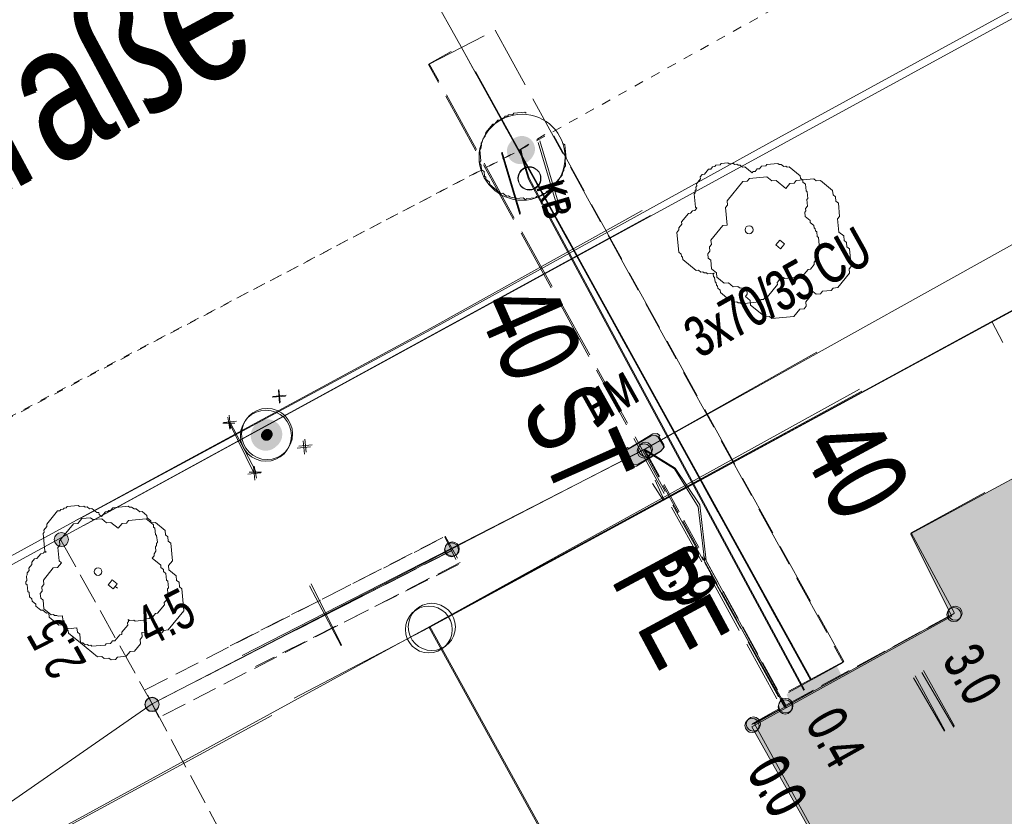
# Model space of a CAD drawing. Header units: metres. Extents: x -740 to 758, y -633 to 854.
# Tile 667 of 1056: x 185 to 199, y -189 to -178. Entities that reach past the tile are written whole.
import ezdxf

# ---------------------------------------------------------------- set-up
doc = ezdxf.new("R2010")
doc.units = ezdxf.units.M
doc.header["$MEASUREMENT"] = 0
for name, pattern in [('125_125', [0.2496, 0.1248, -0.1248]), ('333_125', [0.4576, 0.3328, -0.1248]), ('333_333', [0.6656, 0.3328, -0.3328]), ('416_125', [0.5408, 0.416, -0.1248]), ('416_416', [0.832, 0.416, -0.416]), ('832_208', [1.04, 0.832, -0.208])]:
    doc.linetypes.add(name, pattern=pattern)
for name, color, linetype in [('Gas.LOVION', 7, 'Continuous'), ('Gis.LOVION', 7, 'Continuous'), ('Grundkarte.LOVION', 7, 'Continuous'), ('Strom.LOVION', 7, 'Continuous'), ('StromBemass.LOVION', 7, 'Continuous'), ('Wasser.LOVION', 7, 'Continuous')]:
    doc.layers.add(name, color=color, linetype=linetype)
doc.styles.add('ERSTELLTER_STIL_1', font='arial.ttf')

msp = doc.modelspace()

# ---------------------------------------------------------------- hatches: boundary and pattern name
at = {"layer": 'Gas.LOVION', "linetype": 'Continuous', "lineweight": 13}
for points in [[(192.239, -180.008), (192.252, -179.99), (192.263, -179.971), (192.271, -179.951), (192.276, -179.929), (192.279, -179.908), (192.278, -179.886), (192.276, -179.864), (192.27, -179.843), (192.262, -179.823), (192.251, -179.804), (192.239, -179.786), (192.224, -179.77), (192.207, -179.756), (192.188, -179.745), (192.168, -179.736), (192.148, -179.729), (192.126, -179.725), (192.104, -179.724), (192.083, -179.725), (192.061, -179.729), (192.04, -179.736), (192.021, -179.745), (192.002, -179.757), (191.986, -179.771), (191.971, -179.787), (191.958, -179.805), (191.947, -179.824), (191.939, -179.844), (191.934, -179.865), (191.931, -179.887), (191.931, -179.909), (191.934, -179.931), (191.94, -179.952), (191.948, -179.972), (191.958, -179.991), (191.971, -180.009), (191.986, -180.025), (192.003, -180.038), (192.022, -180.05), (192.041, -180.059), (192.062, -180.066), (192.084, -180.07), (192.106, -180.071), (192.127, -180.07), (192.149, -180.066), (192.169, -180.059), (192.189, -180.05), (192.208, -180.038), (192.224, -180.024)], [(192.249, -180.004), (192.262, -179.987), (192.273, -179.967), (192.281, -179.947), (192.286, -179.926), (192.289, -179.904), (192.289, -179.882), (192.286, -179.861), (192.28, -179.839), (192.272, -179.819), (192.262, -179.8), (192.249, -179.782), (192.234, -179.766), (192.217, -179.753), (192.198, -179.741), (192.178, -179.732), (192.158, -179.725), (192.136, -179.721), (192.114, -179.72), (192.092, -179.721), (192.071, -179.725), (192.05, -179.732), (192.03, -179.741), (192.012, -179.753), (191.995, -179.767), (191.98, -179.783), (191.967, -179.801), (191.957, -179.82), (191.949, -179.841), (191.944, -179.862), (191.941, -179.883), (191.941, -179.905), (191.944, -179.927), (191.949, -179.948), (191.957, -179.968), (191.968, -179.988), (191.981, -180.005), (191.996, -180.021), (192.013, -180.035), (192.031, -180.047), (192.051, -180.056), (192.072, -180.063), (192.094, -180.067), (192.115, -180.068), (192.137, -180.066), (192.159, -180.062), (192.179, -180.056), (192.199, -180.046), (192.218, -180.034), (192.234, -180.02)], [(192.258, -179.984), (192.271, -179.966), (192.281, -179.947), (192.289, -179.927), (192.294, -179.906), (192.297, -179.884), (192.297, -179.862), (192.294, -179.84), (192.289, -179.819), (192.281, -179.799), (192.27, -179.78), (192.257, -179.762), (192.242, -179.746), (192.225, -179.733), (192.207, -179.721), (192.187, -179.712), (192.166, -179.705), (192.145, -179.701), (192.123, -179.7), (192.101, -179.701), (192.08, -179.705), (192.059, -179.712), (192.039, -179.721), (192.021, -179.733), (192.004, -179.747), (191.989, -179.763), (191.976, -179.781), (191.966, -179.8), (191.958, -179.82), (191.953, -179.842), (191.95, -179.863), (191.95, -179.885), (191.953, -179.907), (191.958, -179.928), (191.966, -179.948), (191.977, -179.967), (191.99, -179.985), (192.005, -180.001), (192.022, -180.015), (192.04, -180.026), (192.06, -180.035), (192.081, -180.042), (192.102, -180.046), (192.124, -180.047), (192.146, -180.046), (192.167, -180.042), (192.188, -180.035), (192.208, -180.026), (192.226, -180.014), (192.243, -180)], [(192.265, -179.982), (192.277, -179.964), (192.288, -179.945), (192.296, -179.925), (192.301, -179.904), (192.304, -179.882), (192.304, -179.86), (192.301, -179.838), (192.295, -179.817), (192.287, -179.797), (192.277, -179.778), (192.264, -179.76), (192.249, -179.744), (192.232, -179.731), (192.214, -179.719), (192.194, -179.71), (192.173, -179.703), (192.151, -179.699), (192.13, -179.698), (192.108, -179.699), (192.086, -179.703), (192.066, -179.71), (192.046, -179.719), (192.028, -179.731), (192.011, -179.745), (191.996, -179.761), (191.983, -179.779), (191.973, -179.798), (191.965, -179.818), (191.959, -179.84), (191.957, -179.861), (191.957, -179.883), (191.96, -179.905), (191.965, -179.926), (191.973, -179.946), (191.984, -179.965), (191.997, -179.983), (192.012, -179.999), (192.028, -180.013), (192.047, -180.024), (192.067, -180.033), (192.088, -180.04), (192.109, -180.044), (192.131, -180.045), (192.153, -180.044), (192.174, -180.04), (192.195, -180.033), (192.215, -180.024), (192.233, -180.012), (192.25, -179.998)], [(196.207, -186.916), (195.562, -187.274), (195.727, -187.598), (196.388, -187.253)], [(196.229, -186.89), (195.571, -187.264), (195.735, -187.588), (196.409, -187.227)]]:
    msp.add_hatch(color=7, dxfattribs=at).paths.add_polyline_path(points)
at = {"layer": 'Grundkarte.LOVION', "linetype": 'Continuous', "lineweight": 18}
for points in [[(203.274, -183.166), (200.557, -184.702), (199.916, -183.583), (197.305, -184.991), (197.855, -186.089), (195.192, -187.562), (196.944, -190.671), (200.087, -196.216), (200.183, -196.295), (203.978, -194.298), (203.477, -193.402), (207.658, -191.131), (203.592, -183.696)], [(206.908, -191.52), (198.295, -184.441), (197.313, -184.981), (197.89, -186.047), (195.226, -187.52), (196.952, -190.661), (200.165, -196.317), (204.013, -194.256), (203.511, -193.36)]]:
    msp.add_hatch(color=9, dxfattribs=at).paths.add_polyline_path(points)
at = {"layer": 'Strom.LOVION', "linetype": 'Continuous', "lineweight": 18}
for points in [[(188.874, -183.813), (188.888, -183.793), (188.9, -183.771), (188.91, -183.748), (188.916, -183.723), (188.919, -183.698), (188.919, -183.673), (188.915, -183.649), (188.909, -183.624), (188.9, -183.601), (188.888, -183.579), (188.873, -183.559), (188.856, -183.541), (188.836, -183.525), (188.815, -183.511), (188.792, -183.501), (188.768, -183.493), (188.744, -183.488), (188.719, -183.487), (188.694, -183.489), (188.669, -183.493), (188.645, -183.501), (188.623, -183.512), (188.602, -183.525), (188.582, -183.541), (188.565, -183.56), (188.55, -183.58), (188.538, -183.602), (188.529, -183.625), (188.523, -183.65), (188.52, -183.675), (188.52, -183.7), (188.523, -183.725), (188.53, -183.749), (188.539, -183.772), (188.551, -183.794), (188.566, -183.814), (188.583, -183.833), (188.603, -183.849), (188.624, -183.862), (188.647, -183.872), (188.67, -183.88), (188.695, -183.885), (188.72, -183.886), (188.745, -183.885), (188.77, -183.88), (188.794, -183.872), (188.816, -183.861), (188.837, -183.848), (188.857, -183.832)], [(188.894, -183.796), (188.908, -183.775), (188.92, -183.753), (188.93, -183.73), (188.936, -183.705), (188.939, -183.68), (188.939, -183.655), (188.936, -183.63), (188.929, -183.606), (188.92, -183.583), (188.908, -183.561), (188.893, -183.54), (188.875, -183.522), (188.856, -183.506), (188.835, -183.492), (188.812, -183.482), (188.788, -183.474), (188.763, -183.469), (188.738, -183.468), (188.713, -183.47), (188.688, -183.474), (188.664, -183.482), (188.641, -183.493), (188.62, -183.507), (188.601, -183.523), (188.584, -183.541), (188.569, -183.562), (188.557, -183.584), (188.548, -183.607), (188.541, -183.632), (188.538, -183.657), (188.538, -183.682), (188.542, -183.707), (188.548, -183.731), (188.557, -183.755), (188.57, -183.777), (188.584, -183.797), (188.602, -183.815), (188.621, -183.831), (188.643, -183.845), (188.665, -183.855), (188.689, -183.863), (188.714, -183.868), (188.739, -183.869), (188.764, -183.867), (188.789, -183.863), (188.813, -183.855), (188.836, -183.844), (188.857, -183.83), (188.876, -183.814)], [(188.784, -183.729), (188.789, -183.722), (188.794, -183.714), (188.797, -183.705), (188.799, -183.696), (188.8, -183.687), (188.8, -183.678), (188.799, -183.669), (188.797, -183.661), (188.793, -183.652), (188.789, -183.644), (188.784, -183.637), (188.777, -183.63), (188.77, -183.625), (188.763, -183.62), (188.754, -183.616), (188.746, -183.613), (188.737, -183.611), (188.728, -183.611), (188.719, -183.611), (188.71, -183.613), (188.701, -183.616), (188.693, -183.62), (188.685, -183.625), (188.678, -183.631), (188.672, -183.637), (188.667, -183.645), (188.663, -183.653), (188.659, -183.661), (188.657, -183.67), (188.656, -183.679), (188.656, -183.688), (188.657, -183.697), (188.659, -183.706), (188.663, -183.714), (188.667, -183.722), (188.673, -183.729), (188.679, -183.736), (188.686, -183.742), (188.693, -183.747), (188.702, -183.75), (188.71, -183.753), (188.719, -183.755), (188.728, -183.755), (188.737, -183.755), (188.746, -183.753), (188.755, -183.75), (188.763, -183.746), (188.771, -183.742), (188.778, -183.736)], [(188.796, -183.712), (188.801, -183.705), (188.805, -183.697), (188.809, -183.689), (188.811, -183.681), (188.812, -183.672), (188.812, -183.663), (188.811, -183.654), (188.808, -183.645), (188.805, -183.637), (188.801, -183.629), (188.796, -183.622), (188.789, -183.616), (188.783, -183.61), (188.775, -183.605), (188.767, -183.601), (188.758, -183.599), (188.75, -183.597), (188.741, -183.597), (188.732, -183.597), (188.723, -183.599), (188.715, -183.602), (188.707, -183.605), (188.699, -183.61), (188.692, -183.616), (188.686, -183.622), (188.681, -183.63), (188.677, -183.637), (188.674, -183.646), (188.671, -183.654), (188.67, -183.663), (188.67, -183.672), (188.671, -183.681), (188.674, -183.69), (188.677, -183.698), (188.681, -183.706), (188.687, -183.713), (188.693, -183.719), (188.7, -183.725), (188.707, -183.73), (188.715, -183.733), (188.724, -183.736), (188.732, -183.738), (188.741, -183.738), (188.75, -183.738), (188.759, -183.736), (188.767, -183.733), (188.775, -183.729), (188.783, -183.725), (188.79, -183.719)]]:
    msp.add_hatch(color=150, dxfattribs=at).paths.add_polyline_path(points)
at = {"layer": 'Strom.LOVION', "linetype": 'Continuous', "lineweight": 13}
for points in [[(193.677, -184.065), (193.984, -183.887), (194.024, -183.839), (194.021, -183.81), (193.951, -183.699), (193.964, -183.683), (193.932, -183.656), (193.874, -183.662), (193.553, -183.856), (193.537, -183.843), (193.51, -183.875), (193.516, -183.933), (193.586, -184.045), (193.618, -184.071)], [(193.655, -184.091), (193.976, -183.897), (194.016, -183.849), (194.013, -183.82), (193.943, -183.708), (193.911, -183.682), (193.852, -183.688), (193.545, -183.866), (193.515, -183.869), (193.502, -183.885), (193.508, -183.943), (193.565, -184.071), (193.597, -184.097)], [(196.102, -187.044), (195.192, -187.562), (195.299, -187.758), (196.209, -187.24)], [(196.11, -187.034), (195.213, -187.536), (195.321, -187.732), (196.218, -187.231)]]:
    msp.add_hatch(color=7, dxfattribs=at).paths.add_polyline_path(points)
at = {"layer": 'StromBemass.LOVION', "linetype": 'Continuous', "lineweight": 13}
for points in [[(193.846, -183.928), (193.852, -183.918), (193.858, -183.908), (193.862, -183.897), (193.865, -183.885), (193.867, -183.874), (193.867, -183.862), (193.865, -183.85), (193.862, -183.839), (193.858, -183.828), (193.852, -183.818), (193.845, -183.808), (193.837, -183.8), (193.828, -183.792), (193.818, -183.786), (193.807, -183.781), (193.796, -183.777), (193.785, -183.775), (193.773, -183.774), (193.761, -183.775), (193.75, -183.777), (193.738, -183.781), (193.728, -183.786), (193.718, -183.793), (193.709, -183.8), (193.701, -183.809), (193.694, -183.818), (193.688, -183.829), (193.684, -183.839), (193.681, -183.851), (193.68, -183.863), (193.68, -183.874), (193.681, -183.886), (193.684, -183.897), (193.688, -183.908), (193.694, -183.919), (193.701, -183.928), (193.709, -183.937), (193.718, -183.944), (193.728, -183.95), (193.739, -183.955), (193.75, -183.959), (193.762, -183.961), (193.773, -183.962), (193.785, -183.961), (193.797, -183.959), (193.808, -183.955), (193.819, -183.95), (193.828, -183.944), (193.837, -183.936)], [(193.832, -183.951), (193.839, -183.941), (193.845, -183.931), (193.849, -183.92), (193.852, -183.908), (193.854, -183.896), (193.854, -183.884), (193.852, -183.873), (193.849, -183.861), (193.845, -183.85), (193.839, -183.839), (193.832, -183.83), (193.824, -183.821), (193.815, -183.813), (193.804, -183.807), (193.794, -183.802), (193.782, -183.798), (193.77, -183.796), (193.758, -183.795), (193.747, -183.796), (193.735, -183.799), (193.723, -183.802), (193.713, -183.807), (193.703, -183.814), (193.693, -183.821), (193.685, -183.83), (193.678, -183.84), (193.672, -183.85), (193.668, -183.862), (193.665, -183.873), (193.664, -183.885), (193.664, -183.897), (193.665, -183.909), (193.668, -183.92), (193.673, -183.932), (193.679, -183.942), (193.686, -183.952), (193.694, -183.96), (193.703, -183.968), (193.713, -183.974), (193.724, -183.979), (193.735, -183.983), (193.747, -183.985), (193.759, -183.986), (193.771, -183.985), (193.783, -183.983), (193.794, -183.979), (193.805, -183.974), (193.815, -183.968), (193.824, -183.96)], [(186.071, -185.129), (186.078, -185.12), (186.083, -185.109), (186.087, -185.098), (186.09, -185.087), (186.092, -185.075), (186.092, -185.063), (186.09, -185.051), (186.087, -185.04), (186.083, -185.029), (186.077, -185.019), (186.07, -185.009), (186.062, -185.001), (186.053, -184.993), (186.043, -184.987), (186.032, -184.982), (186.021, -184.978), (186.009, -184.976), (185.998, -184.975), (185.986, -184.976), (185.974, -184.978), (185.963, -184.982), (185.952, -184.987), (185.942, -184.993), (185.933, -185.001), (185.925, -185.01), (185.918, -185.019), (185.913, -185.03), (185.908, -185.041), (185.905, -185.052), (185.904, -185.064), (185.904, -185.076), (185.905, -185.087), (185.908, -185.099), (185.913, -185.11), (185.919, -185.12), (185.925, -185.13), (185.934, -185.138), (185.943, -185.146), (185.953, -185.152), (185.963, -185.157), (185.975, -185.161), (185.986, -185.163), (185.998, -185.164), (186.01, -185.163), (186.022, -185.16), (186.033, -185.157), (186.043, -185.152), (186.053, -185.145), (186.063, -185.138)], [(191.265, -185.265), (191.272, -185.256), (191.278, -185.246), (191.282, -185.235), (191.285, -185.223), (191.286, -185.212), (191.286, -185.2), (191.285, -185.189), (191.282, -185.177), (191.277, -185.166), (191.272, -185.156), (191.265, -185.147), (191.257, -185.138), (191.248, -185.131), (191.238, -185.125), (191.227, -185.12), (191.216, -185.116), (191.205, -185.114), (191.193, -185.113), (191.181, -185.114), (191.17, -185.116), (191.159, -185.12), (191.148, -185.125), (191.138, -185.131), (191.129, -185.139), (191.121, -185.147), (191.115, -185.157), (191.109, -185.167), (191.105, -185.178), (191.102, -185.189), (191.1, -185.201), (191.101, -185.212), (191.102, -185.224), (191.105, -185.235), (191.109, -185.246), (191.115, -185.256), (191.122, -185.266), (191.13, -185.274), (191.139, -185.282), (191.149, -185.288), (191.159, -185.293), (191.17, -185.296), (191.182, -185.299), (191.194, -185.299), (191.205, -185.299), (191.217, -185.296), (191.228, -185.293), (191.238, -185.288), (191.248, -185.281), (191.257, -185.274)], [(191.275, -185.256), (191.282, -185.246), (191.288, -185.236), (191.292, -185.224), (191.295, -185.213), (191.297, -185.201), (191.297, -185.189), (191.295, -185.177), (191.292, -185.165), (191.288, -185.154), (191.282, -185.144), (191.275, -185.134), (191.266, -185.125), (191.257, -185.118), (191.247, -185.111), (191.236, -185.106), (191.225, -185.103), (191.213, -185.101), (191.201, -185.1), (191.189, -185.101), (191.177, -185.103), (191.166, -185.107), (191.155, -185.112), (191.145, -185.118), (191.136, -185.126), (191.128, -185.135), (191.121, -185.144), (191.115, -185.155), (191.11, -185.166), (191.108, -185.178), (191.106, -185.19), (191.106, -185.202), (191.108, -185.213), (191.111, -185.225), (191.115, -185.236), (191.121, -185.247), (191.128, -185.256), (191.136, -185.265), (191.145, -185.273), (191.156, -185.279), (191.166, -185.284), (191.178, -185.288), (191.19, -185.29), (191.202, -185.291), (191.214, -185.29), (191.225, -185.288), (191.237, -185.284), (191.248, -185.279), (191.258, -185.272), (191.267, -185.265)], [(197.954, -186.128), (197.961, -186.118), (197.967, -186.108), (197.971, -186.097), (197.974, -186.086), (197.975, -186.074), (197.975, -186.062), (197.974, -186.05), (197.971, -186.039), (197.967, -186.028), (197.961, -186.018), (197.954, -186.008), (197.946, -186), (197.937, -185.992), (197.927, -185.986), (197.916, -185.981), (197.905, -185.977), (197.893, -185.975), (197.881, -185.974), (197.87, -185.975), (197.858, -185.977), (197.847, -185.981), (197.836, -185.986), (197.826, -185.993), (197.817, -186), (197.809, -186.009), (197.802, -186.018), (197.797, -186.029), (197.792, -186.04), (197.789, -186.051), (197.788, -186.063), (197.788, -186.075), (197.79, -186.086), (197.792, -186.098), (197.797, -186.109), (197.803, -186.119), (197.81, -186.128), (197.818, -186.137), (197.827, -186.145), (197.837, -186.151), (197.847, -186.156), (197.859, -186.159), (197.87, -186.162), (197.882, -186.162), (197.894, -186.162), (197.905, -186.159), (197.917, -186.156), (197.927, -186.151), (197.937, -186.144), (197.946, -186.137)], [(197.969, -186.109), (197.976, -186.1), (197.981, -186.09), (197.985, -186.079), (197.988, -186.067), (197.99, -186.056), (197.99, -186.044), (197.988, -186.032), (197.985, -186.021), (197.981, -186.01), (197.975, -186), (197.968, -185.991), (197.96, -185.982), (197.951, -185.975), (197.941, -185.968), (197.931, -185.963), (197.92, -185.96), (197.908, -185.958), (197.896, -185.957), (197.885, -185.958), (197.873, -185.96), (197.862, -185.964), (197.852, -185.969), (197.842, -185.975), (197.833, -185.982), (197.825, -185.991), (197.818, -186), (197.812, -186.011), (197.808, -186.022), (197.805, -186.033), (197.804, -186.045), (197.804, -186.056), (197.805, -186.068), (197.808, -186.079), (197.812, -186.09), (197.818, -186.1), (197.825, -186.11), (197.833, -186.118), (197.842, -186.126), (197.852, -186.132), (197.863, -186.137), (197.874, -186.141), (197.885, -186.143), (197.897, -186.143), (197.909, -186.143), (197.92, -186.14), (197.931, -186.137), (197.942, -186.132), (197.952, -186.125), (197.961, -186.118)], [(187.277, -187.324), (187.284, -187.315), (187.29, -187.304), (187.294, -187.293), (187.297, -187.282), (187.298, -187.27), (187.298, -187.258), (187.297, -187.247), (187.294, -187.235), (187.289, -187.224), (187.284, -187.214), (187.277, -187.204), (187.269, -187.196), (187.26, -187.188), (187.25, -187.182), (187.239, -187.177), (187.228, -187.174), (187.216, -187.171), (187.204, -187.171), (187.193, -187.171), (187.181, -187.174), (187.17, -187.177), (187.159, -187.182), (187.149, -187.189), (187.14, -187.196), (187.132, -187.205), (187.125, -187.214), (187.12, -187.225), (187.115, -187.236), (187.112, -187.247), (187.111, -187.259), (187.111, -187.271), (187.113, -187.282), (187.115, -187.294), (187.12, -187.305), (187.126, -187.315), (187.133, -187.325), (187.141, -187.333), (187.15, -187.341), (187.16, -187.347), (187.17, -187.352), (187.182, -187.355), (187.193, -187.358), (187.205, -187.358), (187.217, -187.358), (187.228, -187.355), (187.239, -187.352), (187.25, -187.347), (187.26, -187.34), (187.269, -187.333)], [(187.279, -187.321), (187.286, -187.311), (187.291, -187.301), (187.296, -187.29), (187.299, -187.278), (187.3, -187.267), (187.3, -187.255), (187.298, -187.243), (187.295, -187.232), (187.291, -187.221), (187.285, -187.21), (187.278, -187.201), (187.27, -187.192), (187.261, -187.185), (187.251, -187.178), (187.24, -187.173), (187.229, -187.17), (187.217, -187.168), (187.206, -187.167), (187.194, -187.168), (187.182, -187.17), (187.171, -187.174), (187.16, -187.179), (187.15, -187.185), (187.141, -187.193), (187.133, -187.201), (187.126, -187.211), (187.121, -187.221), (187.116, -187.232), (187.113, -187.244), (187.112, -187.256), (187.112, -187.267), (187.113, -187.279), (187.116, -187.291), (187.121, -187.302), (187.127, -187.312), (187.134, -187.321), (187.142, -187.33), (187.151, -187.338), (187.161, -187.344), (187.172, -187.349), (187.183, -187.352), (187.194, -187.355), (187.206, -187.355), (187.218, -187.355), (187.23, -187.352), (187.241, -187.349), (187.252, -187.344), (187.262, -187.337), (187.271, -187.33)], [(187.278, -187.325), (187.285, -187.315), (187.291, -187.305), (187.295, -187.294), (187.298, -187.283), (187.3, -187.271), (187.3, -187.26), (187.298, -187.248), (187.295, -187.237), (187.291, -187.226), (187.285, -187.215), (187.278, -187.206), (187.27, -187.197), (187.261, -187.19), (187.251, -187.184), (187.24, -187.179), (187.229, -187.175), (187.218, -187.173), (187.206, -187.172), (187.194, -187.173), (187.183, -187.175), (187.172, -187.179), (187.161, -187.184), (187.151, -187.19), (187.142, -187.198), (187.134, -187.206), (187.127, -187.216), (187.122, -187.226), (187.118, -187.237), (187.115, -187.248), (187.113, -187.26), (187.113, -187.272), (187.115, -187.283), (187.118, -187.295), (187.122, -187.306), (187.128, -187.316), (187.135, -187.325), (187.143, -187.334), (187.152, -187.341), (187.162, -187.348), (187.172, -187.353), (187.183, -187.356), (187.195, -187.358), (187.207, -187.359), (187.218, -187.358), (187.23, -187.356), (187.241, -187.352), (187.252, -187.347), (187.261, -187.341), (187.271, -187.333)], [(195.717, -187.34), (195.724, -187.331), (195.73, -187.32), (195.734, -187.309), (195.737, -187.297), (195.739, -187.285), (195.739, -187.273), (195.737, -187.261), (195.734, -187.249), (195.729, -187.238), (195.724, -187.227), (195.716, -187.218), (195.708, -187.209), (195.699, -187.201), (195.689, -187.195), (195.678, -187.189), (195.666, -187.186), (195.654, -187.184), (195.642, -187.183), (195.63, -187.184), (195.618, -187.186), (195.607, -187.19), (195.596, -187.195), (195.585, -187.201), (195.576, -187.209), (195.568, -187.218), (195.561, -187.228), (195.555, -187.238), (195.551, -187.25), (195.548, -187.261), (195.546, -187.273), (195.546, -187.286), (195.548, -187.298), (195.551, -187.309), (195.555, -187.321), (195.561, -187.331), (195.568, -187.341), (195.577, -187.35), (195.586, -187.357), (195.596, -187.364), (195.607, -187.369), (195.619, -187.373), (195.631, -187.375), (195.643, -187.376), (195.655, -187.375), (195.667, -187.373), (195.678, -187.369), (195.689, -187.364), (195.699, -187.357), (195.709, -187.349)], [(195.709, -187.357), (195.716, -187.348), (195.722, -187.337), (195.726, -187.326), (195.729, -187.315), (195.73, -187.303), (195.73, -187.291), (195.729, -187.279), (195.726, -187.268), (195.721, -187.257), (195.716, -187.247), (195.709, -187.237), (195.7, -187.228), (195.691, -187.221), (195.681, -187.215), (195.671, -187.21), (195.659, -187.206), (195.648, -187.204), (195.636, -187.203), (195.624, -187.204), (195.612, -187.206), (195.601, -187.21), (195.59, -187.215), (195.581, -187.221), (195.571, -187.229), (195.563, -187.238), (195.556, -187.247), (195.551, -187.258), (195.546, -187.269), (195.544, -187.28), (195.542, -187.292), (195.542, -187.304), (195.544, -187.315), (195.547, -187.327), (195.551, -187.338), (195.557, -187.348), (195.564, -187.358), (195.572, -187.366), (195.581, -187.374), (195.591, -187.38), (195.602, -187.385), (195.613, -187.389), (195.625, -187.391), (195.636, -187.392), (195.648, -187.391), (195.66, -187.389), (195.671, -187.385), (195.682, -187.38), (195.692, -187.373), (195.701, -187.366)], [(195.267, -187.604), (195.274, -187.594), (195.28, -187.584), (195.284, -187.573), (195.287, -187.561), (195.289, -187.55), (195.288, -187.538), (195.287, -187.526), (195.284, -187.514), (195.28, -187.503), (195.274, -187.493), (195.267, -187.483), (195.259, -187.474), (195.249, -187.467), (195.239, -187.461), (195.228, -187.456), (195.217, -187.452), (195.205, -187.45), (195.194, -187.449), (195.182, -187.45), (195.17, -187.452), (195.159, -187.456), (195.148, -187.461), (195.138, -187.467), (195.129, -187.475), (195.121, -187.484), (195.114, -187.493), (195.108, -187.504), (195.103, -187.515), (195.101, -187.526), (195.099, -187.538), (195.099, -187.55), (195.101, -187.562), (195.104, -187.573), (195.108, -187.585), (195.114, -187.595), (195.121, -187.605), (195.129, -187.613), (195.138, -187.621), (195.148, -187.627), (195.159, -187.632), (195.171, -187.636), (195.182, -187.638), (195.194, -187.639), (195.206, -187.638), (195.218, -187.636), (195.229, -187.632), (195.24, -187.627), (195.25, -187.62), (195.259, -187.613)], [(195.285, -187.584), (195.292, -187.575), (195.298, -187.565), (195.302, -187.554), (195.305, -187.542), (195.306, -187.53), (195.306, -187.518), (195.305, -187.507), (195.302, -187.495), (195.297, -187.484), (195.292, -187.474), (195.285, -187.464), (195.276, -187.456), (195.267, -187.448), (195.257, -187.442), (195.247, -187.437), (195.235, -187.433), (195.224, -187.431), (195.212, -187.431), (195.2, -187.431), (195.189, -187.434), (195.177, -187.437), (195.167, -187.442), (195.157, -187.449), (195.148, -187.456), (195.139, -187.465), (195.133, -187.474), (195.127, -187.485), (195.123, -187.496), (195.12, -187.507), (195.118, -187.519), (195.118, -187.531), (195.12, -187.543), (195.123, -187.554), (195.127, -187.565), (195.133, -187.575), (195.14, -187.585), (195.148, -187.594), (195.157, -187.601), (195.167, -187.607), (195.178, -187.612), (195.189, -187.616), (195.201, -187.618), (195.213, -187.619), (195.224, -187.618), (195.236, -187.616), (195.247, -187.612), (195.258, -187.607), (195.268, -187.601), (195.277, -187.593)]]:
    msp.add_hatch(color=7, dxfattribs=at).paths.add_polyline_path(points)
at = {"layer": 'Wasser.LOVION', "linetype": 'Continuous', "lineweight": 13}
for points in [[(196.297, -186.774), (195.652, -187.132), (195.817, -187.456), (196.491, -187.095)], [(196.318, -186.748), (195.66, -187.123), (195.838, -187.43), (196.499, -187.085)]]:
    msp.add_hatch(color=7, dxfattribs=at).paths.add_polyline_path(points)

# ---------------------------------------------------------------- linework, layer by layer
at = {"layer": 'Gas.LOVION', "color": 5, "linetype": '125_125', "lineweight": 18}
for points in [[(184.837, -183.683), (192.106, -179.883), (201.23, -174.809), (209.435, -170.46), (229.647, -159.233), (231.064, -158.459)], [(166.784, -193.625), (178.467, -187.208), (184.58, -183.832), (192.114, -179.873), (192.491, -179.644)]]:
    msp.add_lwpolyline(points, dxfattribs=at)
at = {"layer": 'Gas.LOVION', "color": 7, "linetype": 'Continuous', "lineweight": 13}
msp.add_lwpolyline([(192.683, -179.803), (192.7, -179.816), (192.717, -179.992), (192.704, -180.008), (192.712, -180.096), (192.686, -180.128), (192.689, -180.157), (192.675, -180.173), (192.665, -180.219), (192.507, -180.411), (192.464, -180.43), (192.438, -180.462), (192.408, -180.465), (192.395, -180.481), (192.353, -180.5), (192.323, -180.503), (192.31, -180.519), (192.193, -180.531), (192.18, -180.547), (192.148, -180.52), (192.06, -180.529), (192.044, -180.516), (192.015, -180.519), (191.969, -180.508), (191.953, -180.495), (191.924, -180.498), (191.876, -180.458), (191.846, -180.461), (191.702, -180.342), (191.699, -180.313), (191.651, -180.273), (191.648, -180.244), (191.632, -180.231), (191.626, -180.172), (191.594, -180.146), (191.588, -180.087), (191.572, -180.074), (191.569, -180.045), (191.582, -180.029), (191.568, -179.882), (191.581, -179.866), (191.592, -179.821), (191.589, -179.792), (191.602, -179.776), (191.612, -179.73), (191.639, -179.698), (191.649, -179.653), (191.742, -179.54), (191.771, -179.537), (191.81, -179.489), (191.84, -179.486), (191.853, -179.47), (191.895, -179.451), (191.909, -179.435), (191.938, -179.432), (191.951, -179.416), (192.01, -179.411), (192.023, -179.395), (192.169, -179.38), (192.185, -179.394)], dxfattribs=at)
at = {"layer": 'Gas.LOVION', "color": 251, "linetype": 'Continuous', "lineweight": 13}
for points in [[(192.59, -180.604), (192.348, -179.786)], [(192.612, -180.578), (192.369, -179.76)], [(192.101, -180.741), (191.858, -179.922)], [(192.109, -180.731), (191.867, -179.912)]]:
    msp.add_lwpolyline(points, dxfattribs=at)
at = {"layer": 'Gas.LOVION', "color": 5, "linetype": 'Continuous', "lineweight": 18}
for points in [[(192.106, -179.883), (192.131, -179.984), (192.218, -180.271), (195.883, -187.08)], [(192.114, -179.873), (192.139, -179.974), (192.226, -180.261), (195.892, -187.07)]]:
    msp.add_lwpolyline(points, dxfattribs=at)
at = {"layer": 'Gas.LOVION', "color": 7, "linetype": 'Continuous', "lineweight": 13}
msp.add_circle((192.133, -179.98), 0.573, dxfattribs=at)
at = {"layer": 'Gas.LOVION', "color": 251, "linetype": 'Continuous', "lineweight": 13}
for centre in [(192.227, -180.259), (192.232, -180.265)]:
    msp.add_circle(centre, 0.152, dxfattribs=at)
at = {"layer": 'Gis.LOVION', "color": 44, "linetype": 'Continuous', "lineweight": 18}
for points in [[(239.582, -155.794), (186.299, -184.884)], [(193.84, -180.754), (154.632, -202.188)]]:
    msp.add_lwpolyline(points, dxfattribs=at)
for points in [[(195.553, -181.586), (195.556, -181.615), (195.53, -181.647), (195.532, -181.676), (195.4, -181.837), (195.371, -181.84), (195.345, -181.872), (195.315, -181.875), (195.289, -181.907), (195.055, -181.93), (195.039, -181.917), (195.009, -181.92), (194.993, -181.906), (194.964, -181.909), (194.916, -181.87), (194.887, -181.872), (194.774, -181.78), (194.771, -181.751), (194.739, -181.724), (194.736, -181.695), (194.72, -181.682), (194.717, -181.653), (194.701, -181.639), (194.695, -181.581), (194.679, -181.568), (194.677, -181.538), (194.69, -181.522), (194.602, -181.531), (194.586, -181.518), (194.557, -181.52), (194.54, -181.507), (194.511, -181.51), (194.479, -181.484), (194.45, -181.487), (194.273, -181.341), (194.27, -181.312), (194.254, -181.299), (194.251, -181.27), (194.219, -181.243), (194.193, -180.98), (194.22, -180.947), (194.217, -180.918), (194.257, -180.87), (194.254, -180.841), (194.346, -180.728), (194.375, -180.725), (194.402, -180.693), (194.431, -180.69), (194.457, -180.658), (194.441, -180.645), (194.424, -180.469), (194.437, -180.453), (194.435, -180.424), (194.448, -180.408), (194.445, -180.379), (194.458, -180.363), (194.455, -180.333), (194.508, -180.269), (194.505, -180.24), (194.532, -180.208), (194.561, -180.205), (194.614, -180.141), (194.643, -180.138), (194.669, -180.106), (194.699, -180.103), (194.712, -180.087), (194.77, -180.081), (194.784, -180.065), (194.872, -180.056), (194.888, -180.069), (194.946, -180.064), (194.962, -180.077), (194.991, -180.074), (195.008, -180.087), (195.037, -180.084), (195.069, -180.111), (195.098, -180.108), (195.195, -180.187), (195.208, -180.171), (195.237, -180.168), (195.264, -180.136), (195.293, -180.133), (195.319, -180.101), (195.378, -180.095), (195.391, -180.079), (195.537, -180.065), (195.553, -180.078), (195.583, -180.075), (195.615, -180.102), (195.644, -180.099), (195.66, -180.112), (195.689, -180.109), (195.834, -180.228), (195.837, -180.257), (195.869, -180.284), (195.872, -180.313), (195.904, -180.339), (195.913, -180.427), (195.929, -180.441), (195.937, -180.528), (195.924, -180.544), (195.933, -180.632), (195.906, -180.664), (195.909, -180.694), (195.896, -180.71), (195.902, -180.768), (195.966, -180.821), (195.969, -180.85), (196.017, -180.89), (196.02, -180.919), (196.036, -180.932), (196.039, -180.962), (196.055, -180.975), (196.061, -181.034), (196.077, -181.047), (196.091, -181.193), (196.078, -181.209), (196.081, -181.238), (196.067, -181.255), (196.07, -181.284), (196.057, -181.3), (196.06, -181.329), (196.02, -181.377), (196.023, -181.407), (195.97, -181.471), (195.941, -181.474), (195.888, -181.538), (195.859, -181.541), (195.846, -181.557), (195.817, -181.56), (195.803, -181.576), (195.628, -181.593), (195.612, -181.58)], [(186.889, -186.133), (186.892, -186.162), (186.878, -186.178), (186.881, -186.207), (186.802, -186.304), (186.805, -186.333), (186.776, -186.336), (186.71, -186.416), (186.68, -186.419), (186.654, -186.451), (186.595, -186.457), (186.582, -186.473), (186.406, -186.49), (186.39, -186.477), (186.361, -186.48), (186.345, -186.467), (186.316, -186.47), (186.284, -186.443), (186.254, -186.446), (186.094, -186.314), (186.091, -186.285), (186.059, -186.258), (186.056, -186.229), (186.04, -186.216), (186.034, -186.157), (186.018, -186.144), (186.012, -186.086), (185.954, -186.091), (185.938, -186.078), (185.908, -186.081), (185.892, -186.068), (185.863, -186.071), (185.831, -186.044), (185.802, -186.047), (185.753, -186.007), (185.724, -186.01), (185.66, -185.957), (185.657, -185.928), (185.609, -185.889), (185.606, -185.859), (185.574, -185.833), (185.568, -185.774), (185.552, -185.761), (185.543, -185.673), (185.527, -185.66), (185.524, -185.631), (185.538, -185.615), (185.532, -185.556), (185.545, -185.54), (185.542, -185.511), (185.569, -185.479), (185.566, -185.449), (185.605, -185.401), (185.603, -185.372), (185.642, -185.324), (185.671, -185.321), (185.724, -185.257), (185.754, -185.254), (185.767, -185.238), (185.796, -185.235), (185.78, -185.222), (185.757, -184.987), (185.77, -184.971), (185.767, -184.942), (185.807, -184.894), (185.804, -184.865), (185.949, -184.688), (185.979, -184.685), (185.992, -184.669), (186.021, -184.666), (186.034, -184.65), (186.064, -184.647), (186.077, -184.631), (186.223, -184.617), (186.239, -184.63), (186.298, -184.624), (186.314, -184.637), (186.343, -184.635), (186.375, -184.661), (186.405, -184.658), (186.469, -184.711), (186.498, -184.708), (186.501, -184.737), (186.533, -184.764), (186.586, -184.699), (186.615, -184.697), (186.629, -184.681), (186.658, -184.678), (186.684, -184.646), (186.889, -184.625), (186.905, -184.639), (186.934, -184.636), (186.967, -184.662), (186.996, -184.659), (187.044, -184.699), (187.073, -184.696), (187.138, -184.749), (187.141, -184.778), (187.189, -184.818), (187.192, -184.847), (187.224, -184.874), (187.227, -184.903), (187.243, -184.916), (187.251, -185.004), (187.267, -185.017), (187.276, -185.105), (187.263, -185.121), (187.266, -185.15), (187.252, -185.166), (187.258, -185.225), (187.232, -185.257), (187.235, -185.286), (187.208, -185.318), (187.321, -185.411), (187.323, -185.44), (187.356, -185.467), (187.358, -185.496), (187.391, -185.522), (187.399, -185.61), (187.415, -185.623), (187.424, -185.711), (187.411, -185.727), (187.416, -185.786), (187.403, -185.802), (187.406, -185.831), (187.393, -185.847), (187.396, -185.876), (187.369, -185.909), (187.372, -185.938), (187.28, -186.05), (187.25, -186.053), (187.211, -186.101), (187.182, -186.104), (187.168, -186.12), (187.11, -186.126), (187.097, -186.142), (186.979, -186.154), (186.963, -186.14), (186.905, -186.146)]]:
    msp.add_lwpolyline(points, close=True, dxfattribs=at)
for centre, radius in [((195.155, -180.946), 0.0536), ((186.487, -185.496), 0.0501)]:
    msp.add_circle(centre, radius, dxfattribs=at)
at = {"layer": 'Grundkarte.LOVION', "color": 8, "linetype": 'Continuous', "lineweight": 18}
for points in [[(371.82, -68.177), (363.084, -74.351), (340.13, -90.487), (331.171, -96.801), (319.747, -104.804), (307.942, -113.141), (295.468, -121.897), (283.414, -130.405), (271.301, -138.919), (262.729, -144.959), (254.099, -151.005), (251.473, -152.562), (241.203, -158.768), (218.395, -171.254), (204.114, -179.064), (190.895, -186.238), (189.096, -187.182)], [(371.539, -86.47), (371.329, -86.136), (365.934, -78.417), (363.084, -74.351), (371.82, -68.177), (363.084, -74.351), (340.13, -90.487), (331.171, -96.801), (319.747, -104.804), (307.942, -113.141), (295.468, -121.897), (283.414, -130.405), (271.301, -138.919), (262.729, -144.959), (254.099, -151.005), (251.473, -152.562), (241.203, -158.768), (218.395, -171.254), (204.114, -179.064), (190.895, -186.238), (189.096, -187.182)], [(242.771, -153.649), (241.907, -154.177), (241.01, -154.679), (239.281, -155.734), (236.42, -157.315), (233.502, -158.9), (224.921, -163.641), (222.029, -165.194), (219.142, -166.807), (216.282, -168.387), (213.389, -169.94), (207.669, -173.101), (204.75, -174.687), (195.548, -179.724), (190.921, -182.275), (186.288, -184.767), (186.203, -184.805)], [(196.655, -183.094), (190.903, -186.228), (178.193, -193.175), (136.111, -216.205), (116.052, -227.181), (110.888, -229.991), (103.805, -216.792), (116.875, -209.603), (130.121, -202.397), (136.77, -198.762), (140.638, -196.61), (144.513, -194.517), (145.887, -193.762), (148.466, -192.328), (151.188, -190.85), (152.366, -190.203), (156.24, -188.11), (159.945, -186.092), (164.041, -183.859), (175.743, -177.484), (179.67, -175.327), (183.57, -173.202), (184.186, -172.846)], [(196.655, -183.094), (190.903, -186.228), (178.193, -193.175), (136.111, -216.205), (116.052, -227.181), (110.888, -229.991), (103.805, -216.792), (116.875, -209.603), (130.121, -202.397), (136.77, -198.762), (140.638, -196.61), (144.513, -194.517), (145.887, -193.762), (148.466, -192.328), (151.188, -190.85), (152.366, -190.203), (156.24, -188.11), (159.945, -186.092), (164.041, -183.859), (175.743, -177.484), (179.67, -175.327), (183.57, -173.202), (184.186, -172.846)], [(189.096, -187.182), (190.895, -186.238), (193.338, -190.669), (190.895, -186.238), (204.114, -179.064), (219.976, -207.985), (216.606, -209.792)], [(201.503, -180.472), (190.895, -186.238)], [(193.731, -180.691), (190.956, -182.233), (186.296, -184.757), (177.094, -189.795), (172.435, -192.319), (163.233, -197.357), (158.574, -199.881), (153.973, -202.4), (149.34, -204.892), (144.457, -207.557), (139.602, -210.189), (134.778, -212.848), (120.211, -220.745), (115.328, -223.409), (110.473, -226.042), (109.151, -226.733)], [(198.534, -182.447), (198.388, -182.166)], [(196.623, -183.068), (190.903, -186.228)], [(224.134, -205.678), (220.011, -207.943), (214.364, -197.648), (220.011, -207.943), (206.855, -215.17), (197.159, -197.616), (197.008, -197.276), (194.171, -192.145), (190.903, -186.228), (196.655, -183.094)], [(200.087, -196.216), (196.944, -190.671), (195.192, -187.562), (197.855, -186.089), (197.305, -184.991), (199.916, -183.583), (200.557, -184.702), (203.274, -183.166), (203.592, -183.696), (207.658, -191.131), (203.477, -193.402), (203.978, -194.298), (200.183, -196.295)], [(193.904, -184.279), (194.018, -184.534)], [(193.87, -184.322), (194.01, -184.544)], [(206.908, -191.52), (203.511, -193.36), (204.013, -194.256), (200.165, -196.317), (196.952, -190.661), (195.226, -187.52), (197.89, -186.047), (197.313, -184.981), (198.295, -184.441)], [(188.802, -187.409), (178.193, -193.175)]]:
    msp.add_lwpolyline(points, dxfattribs=at)
at = {"layer": 'Grundkarte.LOVION', "color": 253, "linetype": 'Continuous', "lineweight": 18}
for points in [[(189.096, -187.182), (190.895, -186.238), (204.114, -179.064), (218.395, -171.254), (241.203, -158.768), (254.843, -178.271)], [(136.111, -216.205), (178.193, -193.175), (194.146, -222.117), (206.855, -215.17), (224.134, -205.678), (206.855, -215.17), (194.146, -222.117), (178.193, -193.175), (190.903, -186.228), (196.655, -183.094)]]:
    msp.add_lwpolyline(points, dxfattribs=at)
at = {"layer": 'Grundkarte.LOVION', "color": 9, "linetype": 'Continuous', "lineweight": 18}
for points in [[(195.983, -181.75), (195.989, -181.809), (195.909, -181.905), (195.915, -181.964), (195.889, -181.996), (195.83, -182.002), (195.751, -182.098), (195.458, -182.127), (195.426, -182.1), (195.368, -182.106), (195.175, -181.948), (195.169, -181.889), (195.105, -181.836), (195.131, -181.804), (195.125, -181.746), (195.093, -181.719), (195.035, -181.725), (195.003, -181.699), (194.944, -181.704), (194.88, -181.651), (194.821, -181.657), (194.725, -181.578), (194.719, -181.519), (194.655, -181.467), (194.643, -181.349), (194.611, -181.323), (194.605, -181.264), (194.632, -181.232), (194.626, -181.174), (194.653, -181.142), (194.647, -181.083), (194.805, -180.89), (194.864, -180.885), (194.841, -180.65), (194.867, -180.618), (194.862, -180.56), (195.073, -180.303), (195.131, -180.297), (195.158, -180.265), (195.392, -180.242), (195.456, -180.295), (195.515, -180.289), (195.643, -180.395), (195.696, -180.33), (195.755, -180.325), (195.781, -180.292), (196.015, -180.269), (196.048, -180.296), (196.106, -180.29), (196.267, -180.422), (196.273, -180.481), (196.305, -180.507), (196.31, -180.566), (196.343, -180.592), (196.36, -180.768), (196.333, -180.8), (196.351, -180.976), (196.415, -181.028), (196.421, -181.087), (196.453, -181.113), (196.458, -181.172), (196.491, -181.198), (196.513, -181.433), (196.487, -181.465), (196.493, -181.523), (196.334, -181.716), (196.276, -181.722), (196.249, -181.754), (196.132, -181.765), (196.106, -181.798), (196.047, -181.803)], [(195.601, -181.167), (195.574, -181.199), (195.51, -181.146), (195.537, -181.114), (195.563, -181.082), (195.627, -181.135)], [(187.068, -186.307), (187.074, -186.366), (187.048, -186.398), (187.053, -186.457), (186.974, -186.553), (186.916, -186.559), (186.863, -186.623), (186.746, -186.635), (186.719, -186.667), (186.661, -186.672), (186.629, -186.646), (186.57, -186.652), (186.538, -186.625), (186.479, -186.631), (186.254, -186.446), (186.243, -186.329), (186.211, -186.303), (186.205, -186.244), (186.088, -186.256), (186.024, -186.203), (185.965, -186.208), (185.837, -186.103), (185.831, -186.044), (185.767, -185.991), (185.755, -185.874), (185.723, -185.848), (185.717, -185.789), (185.744, -185.757), (185.738, -185.699), (185.764, -185.666), (185.759, -185.608), (185.891, -185.447), (185.949, -185.442), (186.002, -185.377), (185.97, -185.351), (185.953, -185.175), (185.979, -185.143), (185.973, -185.084), (186.158, -184.859), (186.217, -184.854), (186.27, -184.789), (186.387, -184.778), (186.419, -184.804), (186.536, -184.793), (186.6, -184.846), (186.659, -184.84), (186.755, -184.919), (186.808, -184.855), (186.867, -184.849), (186.893, -184.817), (187.127, -184.794), (187.192, -184.847), (187.25, -184.841), (187.379, -184.947), (187.384, -185.006), (187.417, -185.032), (187.422, -185.091), (187.454, -185.117), (187.477, -185.351), (187.425, -185.415), (187.43, -185.474), (187.527, -185.553), (187.532, -185.612), (187.565, -185.638), (187.57, -185.697), (187.602, -185.723), (187.631, -186.016), (187.42, -186.273), (187.361, -186.279), (187.335, -186.311), (187.159, -186.328), (187.127, -186.302)], [(186.713, -185.692), (186.686, -185.724), (186.622, -185.671), (186.648, -185.639), (186.675, -185.607), (186.739, -185.66), (186.713, -185.692), (186.745, -185.718)]]:
    msp.add_lwpolyline(points, close=True, dxfattribs=at)
at = {"layer": 'Grundkarte.LOVION', "color": 8, "linetype": 'Continuous', "lineweight": 18}
msp.add_lwpolyline([(178.193, -193.175), (190.903, -186.228), (194.171, -192.145), (197.008, -197.276), (197.159, -197.616), (206.855, -215.17), (194.146, -222.117)], close=True, dxfattribs=at)
at = {"layer": 'Grundkarte.LOVION', "color": 9, "linetype": 'Continuous', "lineweight": 18}
for centre, radius in [((190.89, -186.267), 0.312), ((190.93, -186.232), 0.314)]:
    msp.add_circle(centre, radius, dxfattribs=at)
at = {"layer": 'Strom.LOVION', "color": 150, "linetype": 'Continuous', "lineweight": 18}
for points in [[(200.255, -180.254), (193.752, -183.875), (188.405, -186.614)], [(196.058, -182.576), (193.76, -183.865), (187.205, -187.255), (182.195, -190.73), (176.992, -192.834), (171.901, -195.623), (170.68, -196.289), (163.669, -200.004), (163.186, -199.903), (158.198, -190.903), (158.342, -190.564), (158.668, -190.266), (159.203, -189.845), (159.615, -189.376), (159.34, -188.826), (158.95, -188.613), (158.157, -188.824)]]:
    msp.add_lwpolyline(points, dxfattribs=at)
at = {"layer": 'Strom.LOVION', "color": 250, "linetype": 'Continuous', "lineweight": 18}
for points in [[(188.887, -183.08), (188.904, -183.255)], [(188.895, -183.07), (188.912, -183.245)], [(188.807, -183.176), (188.983, -183.159)], [(188.815, -183.166), (188.991, -183.149)], [(188.146, -183.522), (188.309, -183.52)], [(188.155, -183.512), (188.33, -183.494)], [(188.213, -183.441), (188.243, -183.601)], [(188.234, -183.415), (188.251, -183.591)], [(189.219, -183.757), (189.236, -183.932)], [(189.24, -183.731), (189.257, -183.906)], [(189.139, -183.853), (189.315, -183.836)], [(189.161, -183.827), (189.336, -183.81)], [(188.479, -184.198), (188.654, -184.181)], [(188.5, -184.172), (188.662, -184.171)], [(188.558, -184.102), (188.575, -184.278)], [(188.566, -184.092), (188.596, -184.252)]]:
    msp.add_lwpolyline(points, dxfattribs=at)
at = {"layer": 'Strom.LOVION', "color": 7, "linetype": 'Continuous', "lineweight": 13}
for points in [[(188.234, -183.513), (188.566, -184.19)], [(188.242, -183.503), (188.588, -184.164)], [(189.722, -186.486), (189.304, -185.684)], [(189.73, -186.476), (189.325, -185.658)]]:
    msp.add_lwpolyline(points, dxfattribs=at)
for points in [[(193.677, -184.065), (193.618, -184.071), (193.586, -184.045), (193.516, -183.933), (193.51, -183.875), (193.537, -183.843), (193.553, -183.856), (193.874, -183.662), (193.932, -183.656), (193.964, -183.683), (193.951, -183.699), (194.021, -183.81), (194.024, -183.839), (193.984, -183.887)], [(193.655, -184.091), (193.597, -184.097), (193.565, -184.071), (193.508, -183.943), (193.502, -183.885), (193.515, -183.869), (193.545, -183.866), (193.852, -183.688), (193.911, -183.682), (193.943, -183.708), (194.013, -183.82), (194.016, -183.849), (193.976, -183.897)]]:
    msp.add_lwpolyline(points, close=True, dxfattribs=at)
at = {"layer": 'Strom.LOVION', "color": 5, "linetype": 'Continuous', "lineweight": 18}
for points in [[(193.752, -183.875), (194.162, -184.13), (194.477, -184.632), (194.564, -185.377), (195.64, -187.311)], [(193.76, -183.865), (194.17, -184.121), (194.498, -184.606), (194.585, -185.351), (195.648, -187.301)]]:
    msp.add_lwpolyline(points, dxfattribs=at)
at = {"layer": 'Strom.LOVION', "color": 7, "linetype": '333_125', "lineweight": 13}
msp.add_lwpolyline([(187.114, -187.071), (191.11, -185.026), (191.307, -185.376), (187.297, -187.438)], close=True, dxfattribs=at)
msp.add_lwpolyline([(188.244, -186.482), (191.102, -185.035), (191.286, -185.402), (188.581, -186.76)], dxfattribs=at)
at = {"layer": 'Strom.LOVION', "color": 9, "linetype": '333_333', "lineweight": 18}
for points in [[(191.202, -185.209), (187.205, -187.255)], [(191.194, -185.219), (188.421, -186.628)]]:
    msp.add_lwpolyline(points, dxfattribs=at)
at = {"layer": 'Strom.LOVION', "color": 7, "linetype": 'Continuous', "lineweight": 13}
for centre in [(188.722, -183.687), (188.737, -183.664)]:
    msp.add_circle(centre, 0.34, dxfattribs=at)
at = {"layer": 'StromBemass.LOVION', "color": 7, "linetype": '416_125', "lineweight": 13}
for points in [[(193.752, -183.875), (195.624, -187.298)], [(193.76, -183.865), (195.645, -187.272)], [(185.987, -185.068), (187.205, -187.255), (191.202, -185.209)], [(188.421, -186.628), (191.194, -185.219)], [(195.189, -187.532), (195.624, -187.298), (197.882, -186.057)], [(195.197, -187.523), (195.645, -187.272), (197.89, -186.047)], [(187.205, -187.255), (189.013, -190.625)]]:
    msp.add_lwpolyline(points, dxfattribs=at)
at = {"layer": 'StromBemass.LOVION', "color": 7, "linetype": 'Continuous', "lineweight": 13}
for points in [[(197.344, -186.908), (197.754, -187.621)], [(197.366, -186.882), (197.762, -187.612)], [(197.456, -186.838), (197.881, -187.565)], [(197.477, -186.812), (197.89, -187.555)]]:
    msp.add_lwpolyline(points, dxfattribs=at)
for centre, radius in [((193.773, -183.868), 0.0937), ((193.759, -183.891), 0.0952), ((185.998, -185.069), 0.0942), ((191.193, -185.206), 0.093), ((191.201, -185.195), 0.0954), ((197.882, -186.068), 0.0939), ((197.897, -186.05), 0.0932), ((187.205, -187.265), 0.0938), ((187.206, -187.261), 0.0942), ((187.206, -187.266), 0.0933), ((195.642, -187.279), 0.0964), ((195.636, -187.297), 0.0942), ((195.194, -187.544), 0.0949), ((195.212, -187.525), 0.0942)]:
    msp.add_circle(centre, radius, dxfattribs=at)
at = {"layer": 'Wasser.LOVION', "color": 150, "linetype": 'Continuous', "lineweight": 18}
for points in [[(190.909, -177.769), (191.322, -178.512), (195.973, -186.938)], [(191.51, -178.839), (195.981, -186.929)]]:
    msp.add_lwpolyline(points, dxfattribs=at)
at = {"layer": 'Wasser.LOVION', "color": 7, "linetype": '832_208', "lineweight": 13}
msp.add_lwpolyline([(196.408, -186.704), (195.525, -187.189), (190.886, -178.746), (191.773, -178.29)], close=True, dxfattribs=at)
at = {"layer": 'Wasser.LOVION', "color": 252, "linetype": '416_416', "lineweight": 18}
for points in [[(191.322, -178.512), (195.973, -186.938)], [(191.51, -178.839), (195.981, -186.929)]]:
    msp.add_lwpolyline(points, dxfattribs=at)
at = {"layer": 'Wasser.LOVION', "color": 7, "linetype": '832_208', "lineweight": 13}
msp.add_lwpolyline([(192.555, -179.697), (196.416, -186.694), (195.546, -187.163), (190.895, -178.736), (191.189, -178.575)], dxfattribs=at)

# ---------------------------------------------------------------- texts
at = {"layer": 'Gas.LOVION', "color": 5, "linetype": 'Continuous', "lineweight": 18, "attachment_point": 7, "style": 'ERSTELLTER_STIL_1'}
for s, insert, char_height, rotation in [('{\\A1;\\W0.72102x;100 ND ST KA (1978)}', (181.946, -178.66), 1.42278, 28.8923), ('{\\A1;\\W0.71556x;KB}', (192.318, -180.376), 0.35573, 286.2431), ('{\\A1;\\W0.71566x;KB}', (192.339, -180.35), 0.35568, 286.2455), ('{\\A1;\\W0.71559x;40 ST}', (191.496, -181.979), 1.06707, 293.9102), ('{\\A1;\\W0.71558x;40 ST}', (191.504, -181.969), 1.06711, 293.9078)]:
    msp.add_mtext(s, dxfattribs=dict(at, insert=insert, char_height=char_height, rotation=rotation))
at = {"layer": 'Gis.LOVION', "color": 44, "linetype": 'Continuous', "lineweight": 18, "attachment_point": 7, "style": 'ERSTELLTER_STIL_1'}
for s, insert, char_height, rotation in [('{\\A1;\\W0.73490x;Talstraße}', (181.876, -182.318), 1.77845, 28.2426), ('{\\A1;\\W0.73491x;Talstraße}', (181.892, -182.292), 1.77843, 28.2411)]:
    msp.add_mtext(s, dxfattribs=dict(at, insert=insert, char_height=char_height, rotation=rotation))
at = {"layer": 'Strom.LOVION', "color": 150, "linetype": 'Continuous', "lineweight": 18, "attachment_point": 7, "style": 'ERSTELLTER_STIL_1'}
for s, insert, char_height, rotation in [('{\\A1;\\W0.67982x;3x70/35 CU }', (194.497, -182.67), 0.53354, 29.2394), ('{\\A1;\\W0.67981x;3x70/35 CU }', (194.505, -182.661), 0.53355, 29.2457)]:
    msp.add_mtext(s, dxfattribs=dict(at, insert=insert, char_height=char_height, rotation=rotation))
at = {"layer": 'Strom.LOVION', "color": 7, "linetype": 'Continuous', "lineweight": 13, "char_height": 0.44461, "attachment_point": 7, "rotation": 29.2399, "style": 'ERSTELLTER_STIL_1'}
for s, insert in [('{\\A1;\\W0.71566x;HM}', (193.11, -183.555)), ('{\\A1;\\W0.71562x;HM}', (193.119, -183.545))]:
    msp.add_mtext(s, dxfattribs=dict(at, insert=insert))
at = {"layer": 'StromBemass.LOVION', "color": 7, "linetype": 'Continuous', "lineweight": 13, "attachment_point": 7, "style": 'ERSTELLTER_STIL_1'}
for s, insert, char_height, rotation in [('{\\A1;\\W0.71553x;3.9}', (193.901, -185.376), 0.53357, 299.2443), ('{\\A1;\\W0.71556x;3.9}', (193.923, -185.35), 0.53357, 299.2443), ('{\\A1;\\W0.71563x;4.5}', (187.175, -186.513), 0.53354, 27.2418), ('{\\A1;\\W0.71556x;2.5}', (186.353, -186.713), 0.53354, 119.2394), ('{\\A1;\\W0.71556x;3.0}', (197.708, -186.674), 0.53357, 299.2443), ('{\\A1;\\W0.71553x;3.0}', (197.716, -186.665), 0.53357, 299.2443), ('{\\A1;\\W0.71559x;0.4}', (195.885, -187.518), 0.53352, 299.2471), ('{\\A1;\\W0.71556x;0.4}', (195.893, -187.508), 0.53357, 299.2443), ('{\\A1;\\W0.71562x;0.0}', (195.106, -188.17), 0.53352, 299.2471), ('{\\A1;\\W0.71553x;0.0}', (195.127, -188.144), 0.53357, 299.2443)]:
    msp.add_mtext(s, dxfattribs=dict(at, insert=insert, char_height=char_height, rotation=rotation))
at = {"layer": 'Wasser.LOVION', "color": 150, "linetype": 'Continuous', "lineweight": 18, "attachment_point": 7, "style": 'ERSTELLTER_STIL_1'}
for s, insert, char_height, rotation in [('{\\A1;\\W0.71560x;40}', (195.807, -183.86), 1.06706, 298.246), ('{\\A1;\\W0.71558x;40}', (195.828, -183.834), 1.06706, 298.246), ('{\\A1;\\W0.71558x;PE}', (193.306, -185.602), 1.06706, 298.246), ('{\\A1;\\W0.71558x;PE}', (193.314, -185.592), 1.06711, 298.2447)]:
    msp.add_mtext(s, dxfattribs=dict(at, insert=insert, char_height=char_height, rotation=rotation))

doc.saveas('drawing.dxf')
